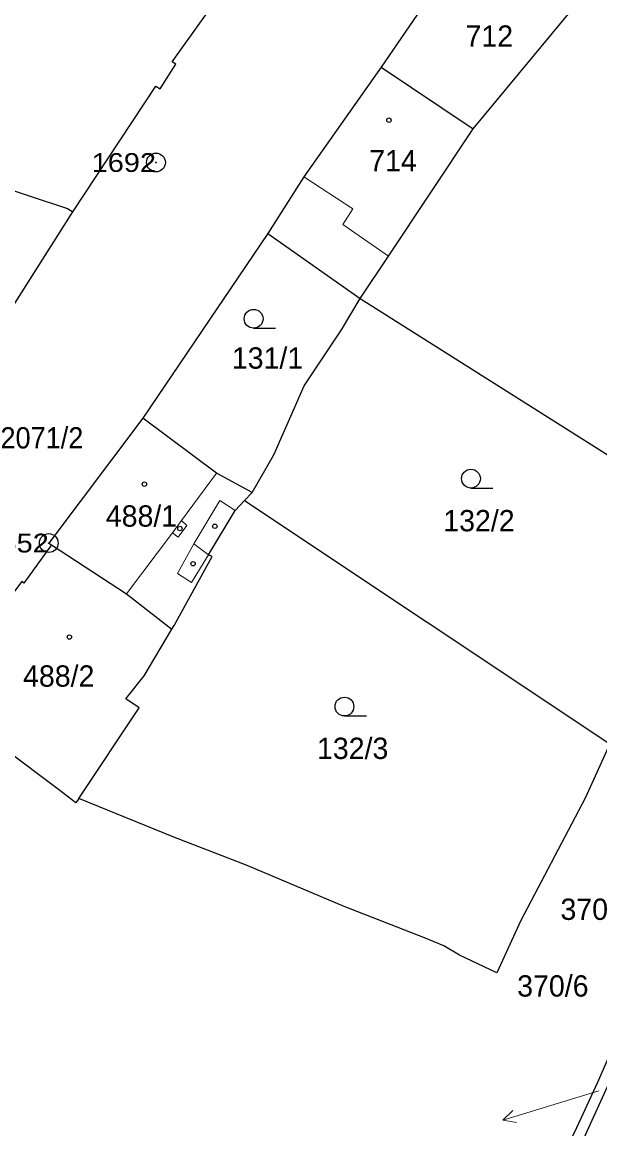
# Model space of a CAD drawing. Extents: x -679733 to -673243, y -1075091 to -1066557.
# Drawn here: x -676657.5 to -676611.5, y -1071383.1 to -1071294.8 of the extents above; entities that cross this region are included whole.
import ezdxf
from ezdxf.enums import TextEntityAlignment as Align

# ---------------------------------------------------------------- set-up
doc = ezdxf.new("R2010")
doc.units = 0
doc.header["$LTSCALE"] = 0.68
for name, color, linetype, lineweight in [('1', 7, 'Continuous', 25), ('3', 7, 'Continuous', 25), ('4', 7, 'Continuous', 13), ('5', 7, 'Continuous', 25), ('7', 7, 'Continuous', 13), ('8', 7, 'Continuous', 25)]:
    doc.layers.add(name, color=color, linetype=linetype, lineweight=lineweight)
doc.layers.add('2', color=7, linetype='Continuous')

msp = doc.modelspace()

# ---------------------------------------------------------------- linework, layer by layer
at = {"layer": '1'}
for p, q in [((-676637.95, -1071311.64), (-676647.91, -1071326.38)), ((-676639.8, -1071332.95), (-676610.67, -1071352.37)), ((-676615.42, -1071389.7), (-676607.13, -1071371.5))]:
    msp.add_line(p, q, dxfattribs=at)
for points in [[(-676653.49, -1071309.92), (-676646.86, -1071299.89), (-676646.53, -1071300.11), (-676645.28, -1071298.13), (-676645.57, -1071297.94), (-676643.09, -1071294.48), (-676626.12, -1071271.55), (-676615.25, -1071256.73)], [(-676620.16, -1071285.53), (-676621.88, -1071288.09), (-676628.91, -1071298.37), (-676621.57, -1071303.28)], [(-676621.57, -1071303.28), (-676612.54, -1071292.35), (-676611.64, -1071291.25)], [(-676628.91, -1071298.37), (-676635.08, -1071307.13), (-676637.95, -1071311.64), (-676630.57, -1071316.84)], [(-676630.57, -1071316.84), (-676628.32, -1071313.45), (-676621.57, -1071303.28)], [(-676669.09, -1071304.58), (-676666.08, -1071305.64), (-676653.92, -1071309.65), (-676653.49, -1071309.92)], [(-676665.6, -1071330.27), (-676658.08, -1071317.19), (-676653.49, -1071309.92)], [(-676639.2, -1071332.31), (-676637.47, -1071329.32), (-676635.04, -1071323.79), (-676632.06, -1071319.33), (-676630.57, -1071316.84), (-676601.93, -1071334.96)], [(-676647.91, -1071326.38), (-676655.41, -1071336.35), (-676655.18, -1071336.5)], [(-676639.2, -1071332.31), (-676642.03, -1071330.77), (-676647.91, -1071326.38)], [(-676645.6, -1071343.23), (-676645.42, -1071342.93), (-676642.38, -1071337.43), (-676642.66, -1071337.28), (-676640.54, -1071333.75), (-676639.8, -1071332.95), (-676639.2, -1071332.31)], [(-676655.18, -1071336.5), (-676657.4, -1071339.54), (-676657.56, -1071339.42), (-676664.54, -1071348.66), (-676664.22, -1071348.86)], [(-676655.18, -1071336.5), (-676649.2, -1071340.41), (-676645.6, -1071343.23)], [(-676653.02, -1071356.73), (-676648.21, -1071349.49), (-676649.26, -1071348.77), (-676647.81, -1071346.94), (-676645.6, -1071343.23)], [(-676653.02, -1071356.73), (-676653.26, -1071357.09), (-676654.63, -1071356.03), (-676663.75, -1071349.19), (-676664.22, -1071348.86)], [(-676610.67, -1071352.37), (-676612.63, -1071356.71), (-676617.76, -1071366.46), (-676619.68, -1071370.65), (-676622.67, -1071369.24), (-676623.92, -1071368.49), (-676625.45, -1071367.86), (-676631.86, -1071365.36), (-676639.6, -1071362.09), (-676645.45, -1071359.81), (-676653.02, -1071356.73)], [(-676607.93, -1071371.09), (-676609.2, -1071373.82), (-676611.68, -1071379.45), (-676613.49, -1071383.37), (-676615.74, -1071387.86), (-676616.79, -1071387.96), (-676617.88, -1071388.31)]]:
    msp.add_lwpolyline(points, dxfattribs=at)
at = {"layer": '3'}
for p, q in [((-676639.073, -1071319.2), (-676637.323, -1071319.2)), ((-676621.743, -1071331.96), (-676619.993, -1071331.96)), ((-676631.833, -1071350.15), (-676630.083, -1071350.15))]:
    msp.add_line(p, q, dxfattribs=at)
for centre in [(-676639.0729, -1071318.4498), (-676621.7429, -1071331.2098), (-676631.8329, -1071349.3998)]:
    msp.add_circle(centre, 0.75, dxfattribs=at)
at = {"layer": '4'}
for p, q in [((-676631.16, -1071309.68), (-676635.08, -1071307.13)), ((-676631.97, -1071310.93), (-676631.16, -1071309.68)), ((-676628.32, -1071313.45), (-676631.97, -1071310.93)), ((-676644.82, -1071334.55), (-676642.03, -1071330.77)), ((-676643.85, -1071336.41), (-676641.76, -1071332.96)), ((-676641.76, -1071332.96), (-676640.54, -1071333.75)), ((-676645.55, -1071335.53), (-676644.82, -1071334.55)), ((-676645.09, -1071335.88), (-676644.39, -1071334.95)), ((-676644.39, -1071334.95), (-676644.82, -1071334.55)), ((-676649.2, -1071340.41), (-676645.55, -1071335.53)), ((-676645.55, -1071335.53), (-676645.09, -1071335.88)), ((-676645.14, -1071338.78), (-676643.85, -1071336.41)), ((-676643.85, -1071336.41), (-676642.66, -1071337.28)), ((-676644.04, -1071339.51), (-676642.66, -1071337.28)), ((-676644.04, -1071339.51), (-676645.14, -1071338.78))]:
    msp.add_line(p, q, dxfattribs=at)
at = {"layer": '5'}
for centre in [(-676628.2868, -1071302.5992), (-676647.7868, -1071331.6492), (-676644.9568, -1071335.1892), (-676642.1668, -1071335.0092), (-676643.9068, -1071337.9992), (-676653.7668, -1071343.8492)]:
    msp.add_circle(centre, 0.175, dxfattribs=at)
at = {"layer": '7'}
msp.add_line((-676619.21, -1071382.407), (-676618.106, -1071382.593), dxfattribs=at)
msp.add_lwpolyline([(-676611.55, -1071380.06), (-676616.34, -1071381.53), (-676619.21, -1071382.407), (-676618.399, -1071381.636)], dxfattribs=at)
at = {"layer": '8'}
for centre, radius in [((-676646.86, -1071305.9798), 0.75), ((-676646.86, -1071305.9798), 0.03), ((-676655.41, -1071336.3498), 0.75), ((-676655.41, -1071336.3498), 0.03)]:
    msp.add_circle(centre, radius, dxfattribs=at)

# ---------------------------------------------------------------- texts
at = {"layer": '2'}
for s, p in [('712', (-676622.18, -1071296.739)), ('714', (-676629.86, -1071306.69)), ('131/1', (-676640.81, -1071322.43)), ('488/1', (-676650.86, -1071335.04)), ('132/2', (-676623.95, -1071335.41)), ('488/2', (-676657.46, -1071347.81)), ('132/3', (-676634.02, -1071353.58))]:
    msp.add_text(s, height=1.7, dxfattribs=at).set_placement(p)
at = {"layer": '2', "width": 0.95}
msp.add_text('2071/2', height=1.7, dxfattribs=at).set_placement((-676659.26, -1071328.8))
at = {"layer": '2'}
for s, p in [('370/7', (-676608.919, -1071366.423)), ('370/6', (-676612.369, -1071372.543))]:
    msp.add_text(s, height=1.7, dxfattribs=at).set_placement(p, align=Align.RIGHT)
at = {"layer": '8', "width": 1.15}
for s, p in [('1692', (-676646.859, -1071306.73)), ('1552', (-676655.409, -1071337.1))]:
    msp.add_text(s, height=1.5, dxfattribs=at).set_placement(p, align=Align.RIGHT)

doc.saveas('drawing.dxf')
